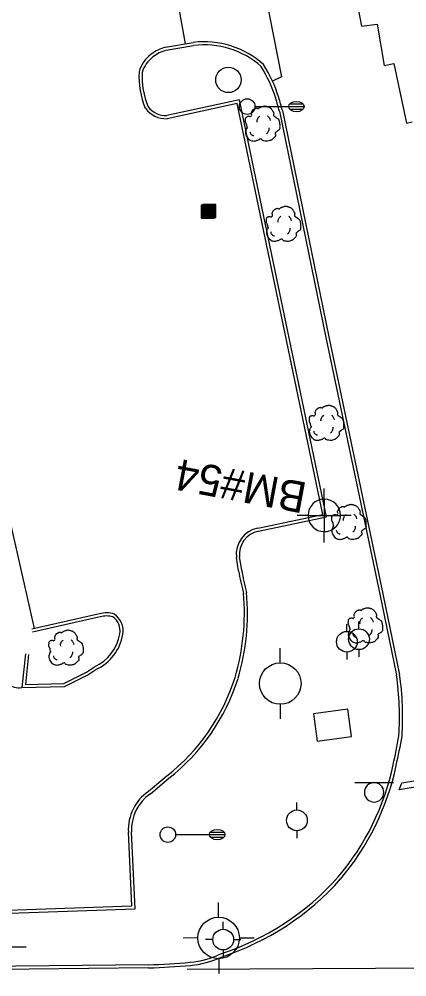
# Model space of a CAD drawing. Extents: x 2145380 to 2156929, y 139568 to 149130.
# Drawn here: x 2151866.2 to 2151940.9, y 143027.8 to 143212.4 of the extents above; entities that cross this region are included whole.
import ezdxf

# ---------------------------------------------------------------- set-up
doc = ezdxf.new("R2010")
doc.units = 0
for name, color, linetype in [('SURV_Benchmark', 7, 'Continuous'), ('SURV_Text', 7, 'Continuous'), ('TOPO_Asphalt', 7, 'Continuous'), ('TOPO_Concrete', 7, 'Continuous'), ('TOPO_Curb Back', 7, 'Continuous'), ('TOPO_Light Pole', 7, 'Continuous'), ('TOPO_Misc', 7, 'Continuous'), ('TOPO_Misc Line', 7, 'Continuous'), ('TOPO_Power Pole', 7, 'Continuous'), ('TOPO_Sign', 7, 'Continuous'), ('TOPO_Tree', 7, 'Continuous'), ('TOPO_Water Fire Hydrant', 7, 'Continuous')]:
    doc.layers.add(name, color=color, linetype=linetype)

# ---------------------------------------------------------------- blocks, each defined once
blk = doc.blocks.new('CB')
at = {"layer": 'TOPO_Misc'}
for p, q in [((-3.08, 2.99), (3.24, 2.99)), ((-3.08, 2.68), (3.24, 2.68)), ((-3.08, 2.36), (3.24, 2.36)), ((-3.08, 2.05), (3.24, 2.05)), ((-3.08, 1.73), (3.24, 1.73)), ((-3.08, 1.4), (3.24, 1.4)), ((-3.08, 1.1), (3.24, 1.1)), ((-3.08, 0.77), (3.24, 0.77)), ((-3.08, 0.46), (3.24, 0.46)), ((-3.08, 0.14), (3.24, 0.14)), ((-3.08, -0.17), (3.24, -0.17)), ((-3.08, -0.48), (3.24, -0.48)), ((-3.08, -0.8), (3.24, -0.8)), ((-3.08, -1.11), (3.26, -1.11)), ((-3.08, -1.43), (3.26, -1.43)), ((-3.08, -1.75), (3.26, -1.75)), ((-3.08, -2.07), (3.26, -2.07)), ((-3.08, -2.39), (3.26, -2.39)), ((-3.08, -2.7), (3.26, -2.7)), ((-3.08, -3.02), (3.26, -3.02))]:
    blk.add_line(p, q, dxfattribs=at)
blk.add_lwpolyline([(3.26, -3.29), (3.24, 3.05), (-3.09, 3.04), (-3.08, -3.3), (3.26, -3.29)], dxfattribs=at)
blk = doc.blocks.new('FIRHYD')
at = {"layer": 'TOPO_Water Fire Hydrant'}
for p, q in [((-0.02, 10.16), (-0.03, 17.34)), ((10.16, 0.02), (17.34, 0.03)), ((-10.16, -0.02), (-17.34, -0.03)), ((0.02, -10.16), (0.03, -17.34))]:
    blk.add_line(p, q, dxfattribs=at)
blk.add_circle((0, 0), 10.16, dxfattribs=at)
blk = doc.blocks.new('LP')
at = {"layer": 'TOPO_Light Pole'}
blk.add_line((3.81, 0), (20.32, 0), dxfattribs=at)
for points in [[(20.32, 0), (27.94, 0)], [(20.32, 0), (23.5, 0)], [(20.83, 1.27), (27.43, 1.27)], [(20.83, 1.27), (23.5, 1.27)], [(23.71, 1.27), (27.43, 1.27)], [(23.71, 0), (27.94, 0)], [(20.83, -1.27), (27.43, -1.27)], [(20.83, -1.27), (23.5, -1.27)], [(23.71, -1.27), (27.43, -1.27)]]:
    blk.add_lwpolyline(points, dxfattribs=at)
blk.add_circle((0, 0), 3.81, dxfattribs=at)
blk.add_ellipse((24.13, 0), major_axis=(3.81, 0), ratio=0.666667, dxfattribs=at)
blk = doc.blocks.new('POWPOL')
at = {"layer": 'TOPO_Power Pole'}
for p, q in [((0, 10.16), (0, 17.34)), ((0, -10.16), (0, -17.34))]:
    blk.add_line(p, q, dxfattribs=at)
blk.add_circle((0, 0), 10.16, dxfattribs=at)
blk = doc.blocks.new('TREE')
at = {"layer": 'TOPO_Tree'}
for points in [[(-3.49, 17.6), (-3.07, 18.27), (-2.58, 18.8), (-1.9, 19.19), (-1.05, 19.68), (-0.19, 19.96), (0.74, 20.24), (1.62, 20.51), (2.51, 20.82), (3.39, 20.77), (4.1, 20.73), (4.8, 20.47), (5.51, 20.24), (6.43, 19.95), (7.32, 19.73), (8.15, 19.19), (9.36, 18.4), (10.02, 17.21), (10.8, 16.01), (11.24, 15.33), (11.58, 14.62), (11.86, 13.89), (12.17, 13.08), (11.37, 12.02), (11.86, 11.25), (12, 11.03), (12.18, 10.86), (12.39, 10.72), (12.91, 10.35), (13.45, 10.02), (13.97, 9.66), (14.7, 9.16), (15.41, 8.68), (16.09, 8.07), (16.7, 7.53), (16.93, 6.73), (17.15, 5.95), (17.59, 4.38), (17.71, 2.77), (17.68, 1.19), (17.65, -0.25), (17.83, -2.22), (16.62, -3.04), (15.47, -3.83), (14.31, -4.58), (13.16, -5.35)], [(-14.07, -0.4), (-14.17, 0.5), (-14.37, 1.38), (-14.6, 2.25), (-14.84, 3.17), (-15.47, 3.96), (-15.66, 4.9), (-15.8, 5.59), (-15.71, 6.31), (-15.66, 7.01), (-15.6, 7.91), (-15.72, 8.8), (-15.13, 9.66), (-14.62, 10.42), (-13.76, 10.49), (-13.02, 10.72), (-12.18, 10.98), (-11.06, 10), (-10.37, 10.72), (-9.4, 11.74), (-10.29, 13.28), (-9.84, 14.42), (-9.56, 15.15), (-9.32, 15.89), (-8.78, 16.54), (-8.18, 17.26), (-7.5, 17.68), (-6.67, 18.13), (-6.14, 18.41), (-5.61, 18.61), (-5.08, 18.66), (-4.55, 18.71), (-4.02, 18.54), (-3.49, 18.13)], [(-4.21, 5.09), (-4.46, 6.09), (-4.3, 7.21), (-3.84, 8.21), (-3.33, 9.34), (-2.71, 10.27), (-1.64, 10.97)], [(5.89, 11.15), (6.5, 10.68), (6.96, 10.17), (7.36, 9.5), (7.93, 8.56), (8.31, 7.6), (8.46, 6.56)], [(13.16, -5.34), (13.25, -5.81), (13.36, -6.28), (13.45, -6.75), (13.76, -8.52), (12.24, -10.03), (10.8, -11.51), (9.98, -12.34), (9.13, -12.77), (8.15, -13.1), (5.97, -13.83), (3.32, -13.56), (1.27, -13.1), (0.49, -12.92), (-0.06, -11.44), (-0.84, -11.51), (-2.04, -11.61), (-3.28, -12.78), (-4.55, -13.1), (-6.06, -13.47), (-7.77, -14.03), (-9.31, -13.62), (-11.36, -13.09), (-12.84, -11.41), (-14.07, -9.39), (-15.32, -7.35), (-15.61, -5.13), (-15.13, -3.04), (-14.87, -1.89), (-13.91, -0.75), (-13.54, 0.13)], [(-11.38, -4.46), (-11.47, -5.41), (-11.03, -6.32), (-10.09, -7.22), (-9.3, -7.97), (-8.49, -8.26), (-7.7, -8.14)], [(4.79, -6.29), (5.71, -5.66), (6.3, -4.92), (6.81, -3.91), (7.36, -2.81), (7.63, -1.7), (7.54, -0.6)]]:
    blk.add_open_spline(points, degree=3, dxfattribs=at)
blk = doc.blocks.new('BM')
at = {"layer": 'SURV_Benchmark'}
for p, q in [((0, 2.49), (0, 4.15)), ((-2.49, 0), (-4.16, 0)), ((4.16, 0), (2.49, 0)), ((0, -4.16), (0, -2.49))]:
    blk.add_line(p, q, dxfattribs=at)
for points in [[(0, 2.49), (0, 2.49), (0, 0), (2.49, 0), (2.49, 0), (2.49, 0)], [(0, 2.49), (0, 2.49), (0, 0), (2.49, 0), (2.49, 0), (2.49, 0), (2.49, 0)], [(-2.5, 0), (-2.49, 0), (0, 0), (0, -2.49), (0, -2.49)], [(-2.5, 0), (-2.49, 0), (0, 0), (0, -2.49), (0, -2.49)]]:
    blk.add_lwpolyline(points, dxfattribs=at)
for start, end in [(90.0638, 180.0068), (0.0638, 90.0068), (0.0638, 90.0068), (180.0638, 270.0068), (180.0638, 270.0068), (269.9472, 359.9927)]:
    blk.add_arc((0, 0), 2.5, start, end, dxfattribs=at)

msp = doc.modelspace()

# ---------------------------------------------------------------- linework, layer by layer
at = {"layer": 'TOPO_Asphalt'}
for p, q in [((2151898.25, 143207.67), (2151893.92, 143231.74)), ((2151863.38, 143120.26), (2151869.1, 143094.95))]:
    msp.add_line(p, q, dxfattribs=at)
for points in [[(2151928.31, 143262.64), (2151926.83, 143262.1), (2151935.84, 143216.7), (2151931.26, 143215.75), (2151932.13, 143211.05), (2151935.14, 143211.42), (2151936.51, 143203.47), (2151938.37, 143203.84), (2151940.81, 143192.34), (2151941.9, 143192.64)], [(2151906.04, 143249.01), (2151907.36, 143249.05), (2151916.74, 143201.27), (2151915.01, 143200.48)], [(2151898.53, 143029.3), (2152007.39, 143029.88), (2152049.67, 143030.53)]]:
    msp.add_lwpolyline(points, dxfattribs=at)
msp.add_arc((2151866.22, 143087.26), 3.72, 185.7592, 277.7213, dxfattribs=at)
at = {"layer": 'TOPO_Concrete'}
msp.add_circle((2151906.51, 143200.69), 2.45, dxfattribs=at)
at = {"layer": 'TOPO_Curb Back'}
for points in [[(2151894.39, 143207.01), (2151899.72, 143207.92)], [(2151894.52, 143206.42), (2151899.81, 143207.32)], [(2151912.3, 143113.7), (2151925.43, 143116.51), (2151908.64, 143196.86), (2151894.63, 143193.82)], [(2151912.19, 143114.29), (2151924.72, 143116.97), (2151908.18, 143196.15), (2151894.7, 143193.22)], [(2151916.32, 143194.67), (2151925.28, 143151.07), (2151935.65, 143101.56), (2151938.9, 143085.97)], [(2151916.9, 143194.81), (2151925.87, 143151.19), (2151936.24, 143101.68), (2151939.49, 143086.07)], [(2151908.48, 143106.08), (2151908.05, 143108.67)], [(2151909.07, 143106.18), (2151908.64, 143108.75)], [(2151881.67, 143097.79), (2151868.64, 143094.85)], [(2151881.82, 143097.21), (2151868.77, 143094.26)], [(2151867.41, 143090.06), (2151866.72, 143083.58), (2151874.92, 143083.76), (2151879.44, 143086.03), (2151880.98, 143087.05)], [(2151868, 143089.99), (2151867.39, 143084.2), (2151874.77, 143084.36), (2151879.14, 143086.55), (2151880.69, 143087.58)], [(2151891.11, 143063.59), (2151894.67, 143066.57)], [(2151891.48, 143063.11), (2151895.05, 143066.1)], [(2151742.59, 143035.34), (2151776.78, 143036.84), (2151838.16, 143039.21), (2151888.51, 143040.92), (2151887.82, 143055.78)], [(2151743, 143035.96), (2151776.76, 143037.44), (2151838.14, 143039.81), (2151887.88, 143041.5), (2151887.23, 143055.75)], [(2151891.12, 143030.14), (2151833.58, 143029.55), (2151793.85, 143028.55), (2151732.95, 143028.43)], [(2151891.14, 143029.54), (2151833.59, 143028.95), (2151793.86, 143027.95), (2151732.95, 143027.83)]]:
    msp.add_lwpolyline(points, dxfattribs=at)
for centre, radius, start, end in [((2151896.53, 143199.14), 8.15, 105.1857, 127.1488), ((2151901.85, 143190.98), 17.07, 47.9205, 97.1598), ((2151901.85, 143190.98), 16.47, 48.2064, 97.1129), ((2151895.53, 143200.45), 6.5, 127.1584, 163.8891), ((2151895.53, 143200.45), 5.9, 127.1581, 163.2398), ((2151896.53, 143199.13), 7.56, 105.4005, 127.1439), ((2151890.96, 143189.55), 26.41, 17.1121, 32.2796), ((2151905.13, 143201.38), 15.87, 176.8279, 202.774), ((2151905.13, 143201.38), 15.27, 177.0868, 202.496), ((2151890.96, 143189.55), 25.81, 17.1217, 32.0955), ((2151809.78, 143166.2), 110.28, 14.9647, 16.298), ((2151809.87, 143166.22), 110.79, 14.9554, 16.3009), ((2151894.51, 143198.21), 4.99, 216.5717, 272.2334), ((2151894.51, 143198.21), 4.39, 217.4992, 271.5708), ((2151913.1, 143109.28), 5.09, 100.3047, 186.9446), ((2151913.1, 143109.28), 4.49, 100.1882, 186.7802), ((2151945.82, 143111.94), 37.8, 188.9066, 195.6017), ((2151945.82, 143111.94), 37.2, 188.9016, 195.6873), ((2151865.92, 143097.95), 44.26, 343.4857, 5.0945), ((2151865.92, 143097.95), 43.66, 343.4925, 5.022), ((2151882.99, 143093.26), 4.72, 71.3339, 106.2483), ((2151882.99, 143093.26), 4.12, 72.387, 106.4943), ((2151882.46, 143094.57), 3.17, 348.844, 55.7701), ((2151882.46, 143094.57), 3.77, 348.9927, 57.1128), ((2151877.18, 143095.33), 8.51, 294.391, 350.6988), ((2151877.18, 143095.33), 9.11, 294.7027, 350.6385), ((2151870.48, 143097.3), 39.11, 308.2034, 342.4984), ((2151870.48, 143097.3), 39.71, 308.217, 342.5058), ((2151882.31, 143077.92), 57.16, 356.3634, 8.0903), ((2151882.31, 143077.92), 57.76, 356.3327, 8.1095), ((2151847.41, 143089.73), 93.23, 346.9527, 350.4701), ((2151847.35, 143089.74), 93.89, 346.957, 350.4872), ((2151890.33, 143078.76), 48.95, 319.6715, 348.1179), ((2151890.33, 143078.76), 49.55, 319.6638, 348.1109), ((2151896.2, 143056.18), 8.98, 124.4673, 182.7769), ((2151896.2, 143056.18), 8.38, 124.275, 182.7809), ((2151889.06, 143081.31), 51.58, 287.842, 318.4318), ((2151889.06, 143081.31), 52.18, 287.8876, 318.4391), ((2151897.75, 143046.89), 16.32, 274.9592, 295.836), ((2151897.75, 143046.9), 16.92, 274.9562, 295.6917), ((2151884.01, 143211.93), 181.93, 272.2394, 274.7768), ((2151884.02, 143211.81), 182.4, 272.2363, 274.7785)]:
    msp.add_arc(centre, radius, start, end, dxfattribs=at)
at = {"layer": 'TOPO_Misc Line'}
for points in [[(2151922.93, 143078.53), (2151923.62, 143073.27), (2151930.22, 143074.14), (2151929.52, 143079.4)], [(2151968.94, 143068.8), (2151939.43, 143063.86), (2151939.92, 143065.22), (2151968.74, 143070.03)]]:
    msp.add_lwpolyline(points, close=True, dxfattribs=at)
at = {"layer": 'TOPO_Sign'}
for points in [[(2151930.83, 143065.26), (2151938.32, 143065.27)], [(2151934.58, 143065.26), (2151934.58, 143065.26)], [(2151932.71, 143063.4), (2151932.71, 143063.4)], [(2151936.45, 143063.4), (2151936.45, 143063.4)], [(2151934.58, 143061.53), (2151934.58, 143061.53)], [(2151860.05, 143033.63), (2151867.54, 143033.64)]]:
    msp.add_lwpolyline(points, dxfattribs=at)
for start, end in [(90, 180), (360, 90), (180, 270), (270, 0)]:
    msp.add_arc((2151934.58, 143063.4), 1.87, start, end, dxfattribs=at)

# ---------------------------------------------------------------- block references
at = {"layer": 'SURV_Benchmark', "xscale": 1.25, "yscale": 1.25}
msp.add_blockref('BM', (2151924.97, 143116.76), dxfattribs=at)
at = {"layer": 'TOPO_Light Pole', "xscale": 0.39370000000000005, "yscale": 0.3937000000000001}
for p in [(2151910.12, 143195.56), (2151894.84, 143055.24)]:
    msp.add_blockref('LP', p, dxfattribs=at)
at = {"layer": 'TOPO_Misc', "xscale": 0.39370000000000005, "yscale": 0.3937000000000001}
for p in [(2151902.49, 143175.34), (2151902.79, 143175.48)]:
    msp.add_blockref('CB', p, dxfattribs=at)
at = {"layer": 'TOPO_Power Pole'}
for p, xscale, yscale in [((2151931.66, 143092.91), 0.19685000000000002, 0.19685000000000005), ((2151929.33, 143092.42), 0.19685000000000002, 0.19685000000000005), ((2151916.5, 143084.36), 0.39370000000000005, 0.3937000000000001), ((2151919.7, 143057.99), 0.19685000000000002, 0.19685000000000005)]:
    msp.add_blockref('POWPOL', p, dxfattribs=dict(at, xscale=xscale, yscale=yscale))
at = {"layer": 'TOPO_Tree', "xscale": 0.19685000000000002, "yscale": 0.19685000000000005}
for p in [(2151912.9, 143191.58), (2151916.93, 143172.27), (2151925.2, 143133.91), (2151929.53, 143114.81), (2151932.7, 143094.89), (2151875.02, 143090.59)]:
    msp.add_blockref('TREE', p, dxfattribs=at)
at = {"layer": 'TOPO_Water Fire Hydrant'}
for p, xscale, yscale in [((2151904.62, 143035.33), 0.39370000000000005, 0.3937000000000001), ((2151905.5, 143035.01), 0.19685000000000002, 0.19685000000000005)]:
    msp.add_blockref('FIRHYD', p, dxfattribs=dict(at, xscale=xscale, yscale=yscale))

# ---------------------------------------------------------------- texts
at = {"layer": 'SURV_Text'}
msp.add_text('BM#54', height=6, rotation=169.3467, dxfattribs=at).set_placement((2151921.91, 143123.01))

doc.saveas('drawing.dxf')
